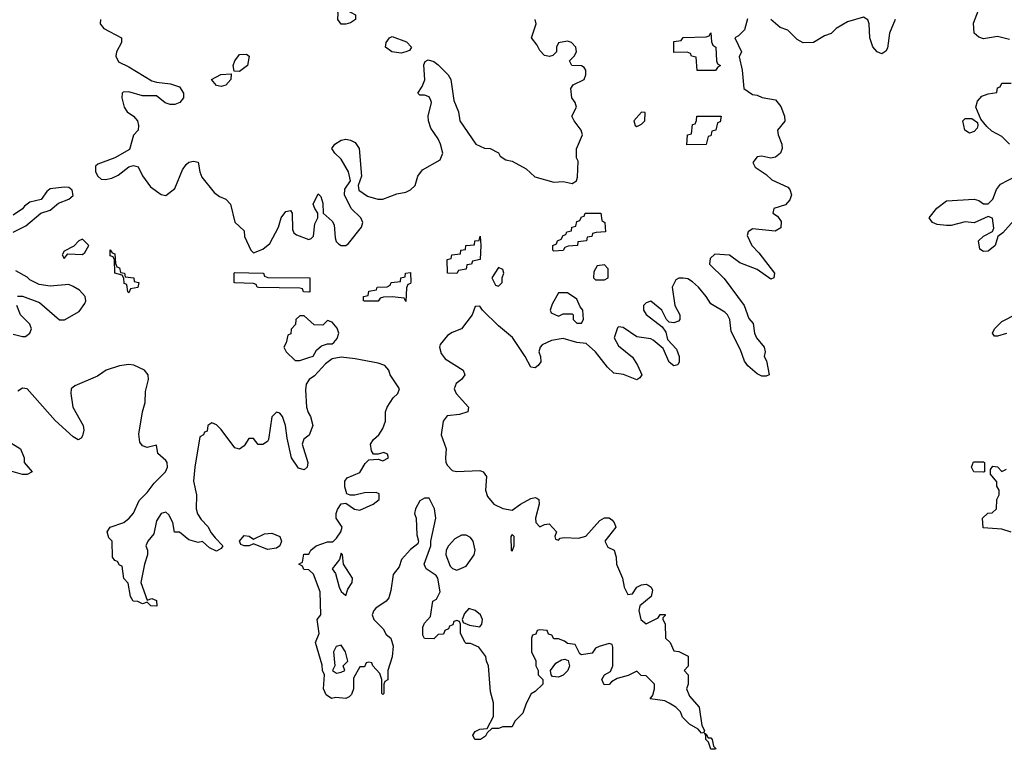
# Model space of a CAD drawing. Header units: inches. Extents: x 2601682 to 2755810, y 449311 to 584050.
# Tile 415 of 505: x 2693038 to 2697300, y 533588 to 536749. Entities that reach past the tile are written whole.
import ezdxf

# ---------------------------------------------------------------- set-up
doc = ezdxf.new("R2010")
doc.units = ezdxf.units.IN
doc.header["$MEASUREMENT"] = 0
doc.layers.add('C6593', color=7, linetype='Continuous')

msp = doc.modelspace()

# ---------------------------------------------------------------- linework, layer by layer
at = {"layer": 'C6593', "color": 2}
for points, elevation in [([(2694450, 536729.2), (2694429.3, 536729.3), (2694415.3, 536750), (2694416.4, 536776.4), (2694410, 536794), (2694448, 536792), (2694492, 536770), (2694492, 536750), (2694470, 536735.3)], 2), ([(2695970, 536528), (2695966, 536586), (2695946, 536590), (2695942, 536602), (2695927.3, 536607.3), (2695870, 536606), (2695870, 536654), (2695902, 536658), (2695910, 536671), (2696010, 536674), (2696022, 536678), (2696030, 536692), (2696032.7, 536652.7), (2696038, 536638), (2696051.3, 536630), (2696054, 536570), (2696058, 536558), (2696072, 536550), (2696058, 536542), (2696050, 536528.7)], -2), ([(2694690, 536603.7), (2694649.5, 536609.5), (2694622, 536630), (2694624, 536650), (2694639, 536670), (2694650, 536676.3), (2694712.7, 536652.7), (2694734, 536630), (2694724.7, 536615.3), (2694710, 536609.2)], 2), ([(2693990, 536524), (2693966, 536526), (2693962, 536550), (2693968.7, 536570), (2693990, 536598), (2694019.6, 536599.6), (2694031.3, 536590), (2694024.7, 536550)], 2), ([(2693910, 536459), (2693890, 536464), (2693868.7, 536490), (2693908.9, 536511.1), (2693954, 536514), (2693951.3, 536490), (2693930, 536465.2)], 2), ([(2695730, 536348), (2695696, 536310), (2695702, 536290), (2695710, 536286), (2695730, 536296), (2695744, 536310), (2695746, 536346)], 2), ([(2695926, 536206), (2695929.2, 536250), (2695946, 536254), (2695950, 536294), (2695962, 536298), (2695968, 536312), (2695968.7, 536330), (2696074, 536330), (2696070, 536306), (2696058, 536302), (2696052, 536270), (2696034, 536266), (2696030, 536246), (2696018, 536242), (2696010, 536208)], -2), ([(2697150, 536257.2), (2697129.7, 536269.7), (2697121.2, 536310), (2697130, 536321), (2697159.8, 536319.8), (2697183.6, 536303.6), (2697186, 536290), (2697182, 536278), (2697170, 536264)], 2), ([(2695350, 535746), (2695346, 535750), (2695346, 535770), (2695362, 535778), (2695366, 535790), (2695382, 535798), (2695390, 535814), (2695402, 535818), (2695406, 535830), (2695426, 535834), (2695428, 535850), (2695446, 535854), (2695450, 535874), (2695462, 535878), (2695470, 535894), (2695482, 535898), (2695486, 535910), (2695554, 535910), (2695558, 535878), (2695571.3, 535870), (2695574, 535830), (2695532.7, 535827.3), (2695518, 535822), (2695514, 535810), (2695494, 535806), (2695492, 535790), (2695454, 535786), (2695452, 535770), (2695412.7, 535767.3), (2695398, 535762), (2695390, 535749)], -2), ([(2693310, 535798), (2693294, 535790), (2693272.7, 535767.3), (2693230, 535746), (2693222, 535730), (2693230, 535714), (2693246, 535734), (2693310, 535732), (2693320.4, 535739.6), (2693338, 535770)], 2), ([(2694930, 535649.2), (2694889.2, 535650), (2694888, 535710), (2694906, 535714), (2694908, 535730), (2694946, 535734), (2694948, 535750), (2694967.3, 535752.7), (2694968.7, 535770), (2695007.3, 535772.7), (2695008.7, 535790), (2695027.3, 535792.7), (2695030.6, 535810.6), (2695034, 535770), (2695031.3, 535710), (2694998, 535702), (2694994, 535690), (2694974, 535686), (2694970, 535668), (2694938, 535662)], -2), ([(2693510, 535566), (2693506, 535570), (2693502, 535602), (2693490, 535606), (2693488.4, 535628.4), (2693482, 535642), (2693449.5, 535650), (2693448, 535708), (2693442, 535722), (2693430, 535726), (2693430, 535752), (2693438, 535738), (2693450, 535734), (2693452.7, 535692.7), (2693458, 535678), (2693470, 535674), (2693474, 535654), (2693492, 535650), (2693494, 535634), (2693532, 535630), (2693534, 535614), (2693554, 535610), (2693550, 535588), (2693518, 535582)], -2), ([(2695110, 535675.3), (2695082, 535630), (2695098, 535598), (2695110, 535594), (2695126, 535610), (2695126, 535630), (2695134, 535650), (2695130, 535666)], 2), ([(2695570, 535686), (2695538, 535682), (2695523.6, 535656.4), (2695522, 535630), (2695530, 535622), (2695570, 535622), (2695586, 535630), (2695586, 535670)], 2), ([(2694290, 535568.7), (2694266, 535570), (2694262, 535582), (2694250, 535586), (2694071.6, 535588.4), (2694066, 535590), (2694062, 535602), (2694050, 535606), (2693970, 535608), (2693966, 535610), (2693966, 535650), (2693970, 535654), (2694090, 535650.7), (2694094, 535650), (2694098, 535638), (2694112, 535632), (2694294, 535630), (2694294, 535570)], -2), ([(2694710, 535528), (2694702, 535542), (2694650, 535548), (2694612.7, 535547.3), (2694598, 535542), (2694590, 535528.7), (2694530, 535528.7), (2694526, 535530), (2694526, 535550), (2694546, 535554), (2694550, 535572), (2694582, 535578), (2694586, 535590), (2694628.4, 535591.6), (2694642, 535598), (2694646, 535610), (2694686, 535614), (2694688, 535630), (2694706, 535634), (2694708, 535650), (2694730, 535654), (2694731.6, 535611.6), (2694730, 535606), (2694718, 535602), (2694712.7, 535587.3)], -2), ([(2695410, 535566), (2695370, 535566), (2695343.6, 535516.4), (2695334, 535490), (2695338, 535478), (2695370, 535464.7), (2695390, 535474), (2695430, 535474), (2695434, 535470), (2695434, 535450), (2695450, 535434), (2695470, 535434), (2695478, 535450), (2695475.3, 535490), (2695464, 535504), (2695450, 535538)], 2), ([(2694270, 535466), (2694250, 535466), (2694234, 535450), (2694231.6, 535428.4), (2694212.7, 535407.3), (2694211.6, 535388.4), (2694198, 535382), (2694191.6, 535348.4), (2694182, 535330), (2694192, 535310), (2694230, 535272), (2694250, 535272), (2694290, 535284.7), (2694308.4, 535291.6), (2694323.1, 535316.9), (2694344.7, 535335.3), (2694370, 535344.7), (2694390, 535344.7), (2694398, 535350), (2694412.9, 535367.1), (2694419, 535390), (2694412.7, 535412.7), (2694390, 535438), (2694370, 535446), (2694350, 535426), (2694312.7, 535427.3)], 2), ([(2697210, 534788), (2697168, 534790), (2697158, 534810), (2697167.3, 534832.7), (2697210, 534834), (2697214, 534830), (2697214, 534790)], 2), ([(2694110, 534453.2), (2694050, 534478), (2694031, 534469), (2694009.1, 534469.1), (2693995.3, 534475.3), (2693989, 534490), (2694010, 534514), (2694030.7, 534510.7), (2694050, 534498), (2694098, 534522), (2694130, 534524), (2694164.7, 534510), (2694172, 534490), (2694164.7, 534470), (2694150, 534459)], 2), ([(2695170, 534518), (2695164.7, 534510), (2695166, 534450), (2695170, 534446), (2695178, 534470), (2695178, 534510)], 2), ([(2694950, 534516), (2694920.9, 534499.1), (2694894.8, 534470), (2694884.7, 534450), (2694882.8, 534430), (2694901, 534381), (2694911.1, 534371.1), (2694930, 534364.7), (2694970, 534381), (2695006, 534430), (2695009.3, 534450.7), (2695000.9, 534490), (2694990, 534505.2), (2694970, 534515.1)], 2), ([(2694430, 534438), (2694422, 534410), (2694391.3, 534370), (2694404.7, 534350), (2694421, 534290), (2694430, 534272), (2694450, 534254), (2694458, 534282), (2694477.2, 534310), (2694479, 534330), (2694439, 534390), (2694435.3, 534430)], 2), ([(2694982, 534198), (2694963.6, 534176.4), (2694954, 534150), (2694958, 534138), (2694985.4, 534125.4), (2695030, 534118), (2695039, 534130), (2695041.2, 534150), (2695032.7, 534170), (2695010, 534189)], 2), ([(2694430, 534039), (2694407.3, 534032.7), (2694396, 534010), (2694402, 533950), (2694392, 533930), (2694410, 533918), (2694430, 533922), (2694446, 533930), (2694438, 533950), (2694458, 533970), (2694449, 534010)], 2), ([(2695370, 533901.2), (2695344, 533904), (2695338, 533910), (2695335.3, 533930), (2695359, 533961), (2695384, 533976), (2695398, 533978), (2695412.7, 533972.7), (2695418, 533950), (2695411.3, 533930), (2695390, 533909)], 2), ([(2696018, 533638), (2696030, 533638), (2696036, 533630), (2696042, 533602), (2696051.1, 533591.1), (2696050, 533588), (2696030, 533588), (2696019, 533619), (2696008.7, 533630), (2696008, 533648), (2696002, 533658), (2696010, 533654)], 2)]:
    msp.add_lwpolyline(points, close=True, dxfattribs=dict(at, elevation=elevation))
at = {"layer": 'C6593', "color": 2, "elevation": 2}
for points in [[(2697323.2, 536663.2), (2697270, 536676), (2697210, 536665.2), (2697190, 536673.2), (2697169.5, 536689.5), (2697167, 536733), (2697189, 536790)], [(2696188.1, 536751.9), (2696174.8, 536705.2), (2696150, 536678), (2696134, 536670), (2696162, 536610), (2696152, 536588), (2696164.9, 536530), (2696172, 536450), (2696210, 536424.7), (2696230, 536422), (2696251.6, 536411.6), (2696310, 536402), (2696333.2, 536373.2), (2696348.2, 536330), (2696350.6, 536309.4), (2696318.8, 536270), (2696320.7, 536250), (2696337.3, 536210), (2696338.8, 536190), (2696331.3, 536170), (2696310, 536153.2), (2696290, 536149), (2696250, 536157.2), (2696230, 536154), (2696212, 536130), (2696222, 536110), (2696270, 536078), (2696294.4, 536054.4), (2696362.8, 536022.8), (2696372.3, 536012.3), (2696379.3, 535990), (2696372.1, 535967.9), (2696353.7, 535946.3), (2696302, 535930), (2696298, 535910), (2696318, 535898), (2696334.9, 535874.9), (2696332.5, 535847.5), (2696308, 535832), (2696210, 535842), (2696192, 535830), (2696186.4, 535813.6), (2696206.8, 535770), (2696238, 535738), (2696304.7, 535650), (2696302, 535630), (2696290, 535624), (2696230, 535666), (2696155.6, 535695.6), (2696110, 535728.7), (2696047.1, 535732.9), (2696026.4, 535713.6), (2696024.7, 535690), (2696088, 535628), (2696174, 535510), (2696194, 535454), (2696213, 535433), (2696219.1, 535390), (2696227.3, 535370), (2696261, 535330), (2696264.7, 535310), (2696261, 535290), (2696270.8, 535270.8), (2696282, 535210), (2696270, 535204), (2696250, 535204), (2696230, 535214), (2696189.6, 535249.6), (2696175.1, 535270), (2696158.9, 535318.9), (2696118, 535398), (2696112.7, 535450), (2696101.2, 535470), (2696090, 535481.2), (2696030, 535517.2), (2696009.3, 535550), (2695976, 535590), (2695950, 535613.2), (2695930, 535626), (2695910, 535629.2), (2695891, 535629), (2695878, 535622), (2695862.8, 535590), (2695874, 535510), (2695896, 535470), (2695896, 535450), (2695890, 535442), (2695870, 535435.3), (2695850, 535438), (2695838, 535450), (2695818, 535490), (2695770, 535528.7), (2695750, 535522), (2695738, 535510), (2695738, 535490), (2695750, 535472), (2695818.8, 535418.8), (2695834.4, 535394.4), (2695842.5, 535362.5), (2695881.1, 535321.1), (2695893.4, 535290), (2695893, 535267), (2695886.4, 535253.6), (2695870, 535249.4), (2695850, 535265.2), (2695824.1, 535324.1), (2695780.1, 535360.1), (2695770, 535366), (2695710, 535375.1), (2695650, 535415.3), (2695630, 535418), (2695626, 535414), (2695611, 535370), (2695630, 535336), (2695690, 535286.8), (2695712.3, 535252.3), (2695730.8, 535210), (2695722.8, 535197.2), (2695710, 535189.2), (2695652.1, 535212.1), (2695610, 535218), (2695582.8, 535242.8), (2695530, 535309.3), (2695490, 535345.2), (2695450, 535349.5), (2695390, 535367), (2695340.4, 535359.6), (2695300.3, 535339.7), (2695290.7, 535330), (2695285.5, 535310), (2695293, 535290), (2695293.8, 535266.2), (2695282.8, 535250), (2695270, 535240.9), (2695250, 535242.7), (2695225.6, 535290), (2695171.7, 535371.7), (2695110, 535422.7), (2695042, 535490), (2695030, 535508), (2695010, 535506), (2694996, 535470), (2694950.8, 535410), (2694910, 535394), (2694890, 535381.2), (2694858, 535342), (2694854.8, 535330), (2694863, 535303), (2694879.8, 535279.8), (2694958, 535230), (2694964.7, 535210), (2694951, 535190), (2694927.7, 535172.3), (2694918.8, 535150), (2694926.8, 535130), (2694981, 535070), (2694978, 535050), (2694941.1, 535038.9), (2694888, 535032), (2694871, 535010), (2694862.8, 534950), (2694884, 534890), (2694881, 534850), (2694882.8, 534830), (2694890, 534818), (2694910, 534796), (2694928.4, 534791.6), (2695030, 534796.3), (2695044.7, 534790), (2695058.8, 534770), (2695054.8, 534710), (2695063.4, 534683.4), (2695091, 534650), (2695130, 534630.6), (2695170, 534624), (2695205.2, 534650), (2695250, 534674), (2695270, 534678.8), (2695276.3, 534676.3), (2695284.7, 534670), (2695286.8, 534650), (2695271.3, 534590), (2695272, 534570), (2695290, 534552), (2695310, 534562), (2695330, 534564.7), (2695362, 534530), (2695354, 534510), (2695358, 534498), (2695370, 534494), (2695378, 534502), (2695394.6, 534505.4), (2695457.2, 534502.8), (2695489.1, 534510.9), (2695550, 534578.8), (2695570, 534591), (2695590, 534590.8), (2695601.4, 534581.4), (2695611.3, 534570), (2695618, 534550), (2695571.3, 534490), (2695583.5, 534463.5), (2695612, 534450), (2695619.8, 534419.8), (2695621, 534390), (2695646.8, 534330), (2695654.8, 534290), (2695670, 534258), (2695690, 534262), (2695709.5, 534290.5), (2695730, 534300.7), (2695750, 534302.8), (2695759.1, 534299.1), (2695772, 534290), (2695776.9, 534276.9), (2695771.3, 534250), (2695722, 534210), (2695718, 534190), (2695726.8, 534150), (2695750, 534132), (2695802, 534158), (2695810, 534171.3), (2695832, 534172), (2695832.7, 534167.3), (2695822, 534158), (2695822, 534150), (2695832, 534132), (2695834, 534070), (2695854, 534050), (2695870, 534014), (2695891.6, 534011.6), (2695931.6, 533991.6), (2695931.6, 533948.4), (2695914, 533930), (2695932, 533910), (2695932, 533870), (2695924.7, 533850), (2695938, 533818), (2695978.8, 533770), (2695991, 533691), (2696002, 533670), (2695999.6, 533660.4), (2695990, 533658), (2695975.3, 533675.3), (2695937.2, 533697.2), (2695907.3, 533727.3), (2695898, 533750), (2695878, 533770), (2695850, 533788), (2695830, 533798), (2695767.3, 533807.3), (2695778, 533822), (2695786, 533850), (2695786, 533870), (2695750, 533906), (2695728.4, 533908.4), (2695710, 533926), (2695671.6, 533908.4), (2695624.7, 533895.3), (2695599.6, 533880.4), (2695590, 533868.7), (2695568, 533868), (2695558, 533890), (2695568.9, 533911.1), (2695595.3, 533924.7), (2695606, 533950), (2695606, 534030), (2695602, 534042), (2695590, 534046), (2695546, 534034), (2695530, 534026), (2695516, 534004), (2695470, 533998), (2695462, 534002), (2695442, 534042), (2695410, 534046), (2695396.4, 534056.4), (2695370, 534066), (2695350, 534066), (2695342, 534082), (2695327.3, 534087.3), (2695322, 534102), (2695290, 534106), (2695278, 534102), (2695272.7, 534087.3), (2695258, 534082), (2695254, 534070), (2695254, 534010), (2695271.6, 533971.6), (2695272, 533950), (2695282, 533930), (2695282, 533910), (2695302, 533890), (2695302, 533870), (2695270, 533838), (2695251.6, 533828.4), (2695230, 533786), (2695216, 533744), (2695182, 533710), (2695170, 533686), (2695130, 533686), (2695110, 533678), (2695082, 533678), (2695061, 533659), (2695054.4, 533645.6), (2695032, 533630), (2695008, 533630), (2694999, 533650), (2695010, 533664.7), (2695030, 533674.8), (2695062, 533678), (2695088.7, 533730), (2695088.7, 533790), (2695076.4, 533836.4), (2695068, 533950), (2695058, 533970), (2695055.3, 533990), (2695026, 534030), (2694990, 534046), (2694970, 534046), (2694966, 534050), (2694946, 534090), (2694946, 534130), (2694942, 534142), (2694930, 534146), (2694918, 534142), (2694912.7, 534127.3), (2694898, 534122), (2694894, 534110), (2694878, 534102), (2694872.7, 534087.3), (2694850, 534086), (2694830, 534066), (2694790, 534068), (2694783.1, 534083.1), (2694783.1, 534116.9), (2694790, 534134), (2694816.4, 534163.6), (2694826, 534230), (2694842, 534238), (2694858, 534270), (2694848, 534330), (2694840.4, 534340.4), (2694798, 534370), (2694788.7, 534390), (2694818, 534470), (2694818, 534490), (2694839.3, 534590), (2694833.2, 534630), (2694810, 534675.3), (2694790, 534676), (2694770, 534664), (2694750.8, 534630), (2694747.3, 534610), (2694754, 534590), (2694756.9, 534516.9), (2694764.7, 534490), (2694762, 534478), (2694730, 534454), (2694691.3, 534410), (2694681, 534379), (2694655.3, 534344.7), (2694644.7, 534275.3), (2694635.3, 534244.7), (2694624.7, 534230), (2694579.9, 534200.1), (2694570.8, 534190), (2694564, 534170), (2694570.8, 534150), (2694610.8, 534110), (2694624.9, 534084.9), (2694644.7, 534070), (2694654.4, 534034.4), (2694650.9, 533989.1), (2694632, 533930), (2694631.1, 533888.9), (2694618, 533882), (2694614, 533870), (2694614, 533830), (2694610, 533826), (2694606, 533830), (2694606, 533890), (2694596.4, 533916.4), (2694566, 533950), (2694562, 533962), (2694550, 533966), (2694538, 533962), (2694530, 533946), (2694510, 533946), (2694483.6, 533896.4), (2694482.8, 533850), (2694474, 533826), (2694464, 533816), (2694450, 533808.7), (2694407.1, 533812.9), (2694388, 533808), (2694364, 533824), (2694353.2, 533850), (2694358, 533910), (2694348.7, 533930), (2694347.3, 533952.7), (2694318, 534050), (2694334, 534090), (2694326, 534150), (2694342, 534170), (2694338, 534270), (2694310, 534346), (2694290, 534366), (2694267.3, 534367.3), (2694262, 534382), (2694246, 534390), (2694262, 534398), (2694267.3, 534432.7), (2694290, 534434), (2694298, 534450), (2694322, 534470), (2694370, 534486.8), (2694393.6, 534486.4), (2694410, 534502), (2694428.7, 534530), (2694434, 534550), (2694408, 534590), (2694408, 534610), (2694413.6, 534626.4), (2694430, 534652), (2694450, 534654), (2694488, 534628), (2694510, 534624), (2694568, 534650), (2694594, 534670), (2694594, 534694), (2694580.4, 534700.4), (2694530, 534699.3), (2694488.9, 534688.9), (2694468.4, 534688.4), (2694454.6, 534694.6), (2694445.6, 534725.6), (2694445.2, 534750), (2694456, 534764), (2694510, 534786.8), (2694533.2, 534826.8), (2694550, 534842), (2694590, 534844.7), (2694610, 534838), (2694634, 534850), (2694630, 534866), (2694613.6, 534873.6), (2694590, 534866), (2694570, 534866), (2694561.2, 534881.2), (2694557.2, 534910), (2694569.5, 534930.5), (2694593.2, 534950), (2694610, 534978), (2694621.2, 535010), (2694622, 535050), (2694628.7, 535070), (2694654, 535110), (2694675.3, 535130), (2694682, 535150), (2694642, 535210), (2694635.3, 535230), (2694618, 535250), (2694590, 535261.2), (2694490, 535279.3), (2694430, 535286), (2694390, 535279), (2694361.6, 535258.4), (2694314, 535206), (2694291, 535190), (2694278, 535170), (2694274.8, 535145.2), (2694279.1, 535070), (2694286.4, 535046.4), (2694297.3, 535030), (2694307.3, 534990), (2694290.7, 534949.3), (2694268.1, 534931.9), (2694261, 534910), (2694284.7, 534830), (2694282, 534810), (2694270, 534798), (2694245.6, 534805.6), (2694215.3, 534850), (2694196, 534936), (2694189.1, 534990.9), (2694176, 535030), (2694164.7, 535044.7), (2694150, 535049), (2694130, 535028), (2694114.8, 534930), (2694110, 534922), (2694090, 534908), (2694070, 534908), (2694050, 534934), (2694030, 534934), (2694010, 534902), (2693990, 534888), (2693970, 534894), (2693910, 534974), (2693890, 534994), (2693870, 535002), (2693852, 534990), (2693850, 534966), (2693838, 534962), (2693834, 534950), (2693818, 534942), (2693795.5, 534810), (2693790.7, 534750), (2693803.8, 534690), (2693802.4, 534630), (2693807.8, 534607.7), (2693823.8, 534583.8), (2693853.1, 534553.1), (2693866.2, 534526.2), (2693883.8, 534503.8), (2693918, 534470), (2693910, 534458), (2693890, 534446), (2693860.2, 534460.2), (2693830, 534488), (2693810, 534484), (2693790, 534489), (2693770, 534496), (2693730, 534528.7), (2693708, 534528), (2693701.2, 534570), (2693684, 534604), (2693670, 534615.3), (2693650, 534609), (2693630, 534578), (2693619.1, 534520.9), (2693592, 534490), (2693584.7, 534470), (2693591.3, 534450), (2693591.3, 534430), (2693578, 534390), (2693562, 534310), (2693590, 534234), (2693610, 534242), (2693630, 534232), (2693631.6, 534208.4), (2693606, 534210), (2693590, 534226), (2693570, 534218), (2693550, 534228), (2693529.1, 534229.1), (2693518, 534250), (2693507.3, 534307.3), (2693488.4, 534328.4), (2693482, 534382), (2693470, 534386), (2693462, 534402), (2693450, 534406), (2693440.4, 534420.4), (2693438, 534490), (2693424.1, 534504.1), (2693417.2, 534530), (2693429.2, 534550), (2693489.2, 534570), (2693512, 534590), (2693530, 534611), (2693554.8, 534665.2), (2693590, 534701), (2693619.5, 534740.5), (2693669.3, 534790), (2693678, 534810), (2693676, 534830), (2693670, 534839), (2693635.3, 534870), (2693630, 534906), (2693590, 534895.3), (2693570, 534902), (2693558, 534918), (2693553.6, 534953.6), (2693569.6, 535050.4), (2693580.9, 535090), (2693582, 535138), (2693595.3, 535190), (2693594, 535210), (2693578, 535230), (2693531.8, 535251.8), (2693510, 535255.1), (2693470, 535249.3), (2693412, 535230), (2693375.5, 535204.5), (2693276.8, 535163.2), (2693261, 535150), (2693258.8, 535130), (2693267.7, 535070), (2693313.4, 534990), (2693315.5, 534970), (2693310, 534946), (2693304.7, 534935.3), (2693291.1, 534928.9), (2693270, 534941.2), (2693191.8, 535011.8), (2693070, 535149.2), (2693050, 535152.3), (2693030, 535139)], [(2693387.3, 536750), (2693386.8, 536730), (2693402.8, 536710), (2693478.8, 536670), (2693479.1, 536650), (2693457.3, 536610), (2693454, 536590), (2693465.3, 536565.3), (2693510, 536544.9), (2693610, 536484), (2693630, 536477.3), (2693690.5, 536470.5), (2693730, 536457.3), (2693747.7, 536430), (2693747.3, 536410), (2693730.5, 536389.5), (2693710, 536380.9), (2693690, 536380.9), (2693667.8, 536387.8), (2693630, 536418), (2693570, 536418.7), (2693510, 536435.6), (2693485.8, 536434.2), (2693481, 536430), (2693480.7, 536410), (2693490.6, 536370), (2693502.8, 536350), (2693530.8, 536330), (2693547.7, 536310), (2693552.7, 536290), (2693550.5, 536269.5), (2693530, 536248), (2693513.3, 536186.7), (2693450.3, 536149.7), (2693376.7, 536123.3), (2693366.6, 536113.4), (2693366, 536090), (2693376.4, 536070), (2693390, 536057.6), (2693410, 536056.3), (2693437.5, 536062.5), (2693464.5, 536075.5), (2693510, 536110.5), (2693530, 536116.3), (2693550.7, 536110.7), (2693570, 536072), (2693604.9, 536024.9), (2693650, 535990.8), (2693670, 535986.8), (2693710, 536018), (2693742.5, 536097.5), (2693758.6, 536121.4), (2693770, 536130.8), (2693790, 536136), (2693810, 536131.3), (2693817.3, 536090), (2693826.6, 536066.6), (2693879.9, 535999.9), (2693902.5, 535982.5), (2693930, 535970.8), (2693950.8, 535950), (2693970, 535872), (2694010, 535834), (2694011, 535810), (2694038, 535750), (2694050, 535738), (2694090, 535754.8), (2694121.5, 535778.5), (2694159, 535850), (2694169.4, 535890.6), (2694190, 535918), (2694210, 535922), (2694218, 535910), (2694219.6, 535839.6), (2694225.4, 535825.4), (2694236.9, 535816.9), (2694290, 535796), (2694299.3, 535800.7), (2694309.1, 535810.9), (2694315.1, 535864.9), (2694329, 535890), (2694328.7, 535910), (2694315.3, 535930), (2694309, 535950), (2694330, 535994), (2694342, 535982), (2694350, 535954), (2694351.3, 535910), (2694390, 535876), (2694399.3, 535859.3), (2694403, 535803), (2694408, 535788), (2694418, 535778), (2694430, 535771), (2694450, 535771), (2694461.2, 535778.8), (2694518, 535850), (2694524, 535870), (2694515.3, 535890), (2694472.7, 535930), (2694443.7, 535990), (2694445.4, 536014.6), (2694469.3, 536050), (2694462, 536090), (2694430, 536144), (2694402, 536170), (2694389, 536190), (2694402, 536210), (2694430, 536226), (2694450, 536231), (2694470, 536226.8), (2694490, 536216), (2694507.3, 536190), (2694518, 536070), (2694502.8, 536030), (2694506, 536010), (2694543.5, 535983.5), (2694588.4, 535971.6), (2694610, 535971), (2694670, 535994.8), (2694710, 536001), (2694730, 536011), (2694749.4, 536030.6), (2694761.2, 536070), (2694782, 536098), (2694858.6, 536141.4), (2694869.4, 536170), (2694859.6, 536210), (2694850, 536232.7), (2694818, 536278), (2694807, 536310), (2694806.6, 536330), (2694820.9, 536390), (2694818.4, 536398.4), (2694810, 536414), (2694790, 536421.2), (2694770, 536422), (2694762, 536430), (2694780.9, 536459.1), (2694791.8, 536488.2), (2694786.8, 536553.2), (2694793.2, 536566.8), (2694805.6, 536574.4), (2694830, 536567.3), (2694850, 536553), (2694893.4, 536510), (2694904.9, 536490), (2694918, 536398), (2694937.3, 536350), (2694943.8, 536310), (2695012, 536210), (2695050, 536191.3), (2695074, 536190), (2695110, 536172), (2695118, 536158), (2695142, 536142), (2695170, 536136), (2695230, 536102.8), (2695268.3, 536068.3), (2695350, 536044.7), (2695390, 536047.3), (2695430, 536038.8), (2695448.7, 536050), (2695453.2, 536066.8), (2695455.3, 536135.3), (2695448, 536150), (2695448.4, 536188.4), (2695474, 536250), (2695468.7, 536270), (2695438, 536310), (2695428.7, 536330), (2695448, 536370), (2695442, 536390), (2695428.7, 536410), (2695424, 536450), (2695433.2, 536466.8), (2695482, 536490), (2695489, 536510), (2695488.7, 536530), (2695482, 536542), (2695470, 536548.7), (2695428, 536550), (2695418, 536570), (2695438, 536590), (2695448, 536610), (2695446, 536630), (2695426, 536650), (2695410, 536655.3), (2695370, 536648), (2695361, 536630), (2695362, 536610), (2695346, 536594), (2695330.9, 536589.1), (2695310, 536594), (2695290, 536615.3), (2695278.7, 536638.7), (2695254, 536670), (2695273.2, 536730), (2695269.4, 536749.4)], [(2696828.2, 536750), (2696803.1, 536690), (2696794.9, 536625.1), (2696787.9, 536612.1), (2696770, 536601.2), (2696750, 536609.2), (2696731.3, 536631.3), (2696718.4, 536670), (2696715.1, 536730), (2696710, 536748), (2696690, 536759), (2696621.1, 536738.9), (2696572, 536710), (2696551, 536689), (2696522, 536678), (2696474, 536650), (2696430, 536648.7), (2696403.1, 536663.1), (2696363.1, 536703.1), (2696330, 536715.3), (2696289.4, 536749.4)], [(2697322, 536210), (2697290, 536242), (2697246, 536266), (2697225.2, 536285.2), (2697198, 536318), (2697177.2, 536370), (2697183.9, 536396.1), (2697202.7, 536417.3), (2697230, 536427.3), (2697267.3, 536432.7), (2697270, 536454), (2697282, 536458), (2697290, 536474), (2697330, 536474)], [(2697342, 535878), (2697294.4, 535825.6), (2697272, 535810), (2697261, 535770), (2697230, 535745.2), (2697210, 535744), (2697194, 535754), (2697189, 535790), (2697209.4, 535810.6), (2697248.9, 535831.1), (2697254.6, 535845.4), (2697248.7, 535888.7), (2697230, 535895.3), (2697170, 535869), (2697130, 535873.2), (2697070, 535857.2), (2697050, 535857.2), (2697010, 535861.2), (2696989.3, 535869.3), (2696975.3, 535890), (2697007.5, 535932.5), (2697050, 535964), (2697170, 535971), (2697190, 535966), (2697210, 535951.3), (2697230, 535951.3), (2697250, 535971.3), (2697266.8, 536013.2), (2697284.1, 536035.9), (2697350, 536071)], [(2693010, 535828.2), (2693063.9, 535856.1), (2693129.5, 535910.5), (2693170, 535922.8), (2693205.6, 535954.4), (2693250, 535970.7), (2693270, 535986.8), (2693264.5, 536010), (2693250, 536021.6), (2693230, 536023.7), (2693170, 536015.3), (2693155.3, 536004.7), (2693130.7, 535969.3), (2693082, 535958), (2693058.8, 535941.2), (2693050, 535929.2), (2693010, 535902)], [(2693029, 535551), (2693050, 535551), (2693124.1, 535524.1), (2693210, 535447.7), (2693231.7, 535448.3), (2693295.1, 535484.9), (2693320.2, 535519.8), (2693324, 535530), (2693321.2, 535550), (2693297.2, 535577.2), (2693270, 535593.2), (2693250, 535601.2), (2693170, 535594.5), (2693121.6, 535601.6), (2693081.2, 535621.2), (2693070, 535632.7), (2693020.7, 535660.7)], [(2693010, 535386), (2693050, 535376), (2693063.1, 535376.9), (2693082, 535390), (2693089, 535410), (2693081.2, 535430), (2693041.2, 535470), (2693025.2, 535510)], [(2697310, 535389), (2697270, 535377.2), (2697258, 535378), (2697249, 535390), (2697257.2, 535410), (2697290, 535440.7), (2697354, 535474)], [(2692976, 534930), (2693042, 534890), (2693058, 534850), (2693058, 534830), (2693091.3, 534790), (2693070, 534778), (2693050, 534779), (2692990, 534796)], [(2697330, 534528), (2697290, 534542), (2697208, 534548), (2697206, 534590), (2697228.4, 534611.6), (2697247.3, 534612.7), (2697266, 534630), (2697268, 534670), (2697278, 534690), (2697278, 534710), (2697268.4, 534728.4), (2697267.3, 534747.3), (2697240.4, 534780.4), (2697240.4, 534799.6), (2697250, 534814), (2697270, 534812), (2697290, 534792), (2697310, 534802)]]:
    msp.add_lwpolyline(points, dxfattribs=at)

doc.saveas('drawing.dxf')
